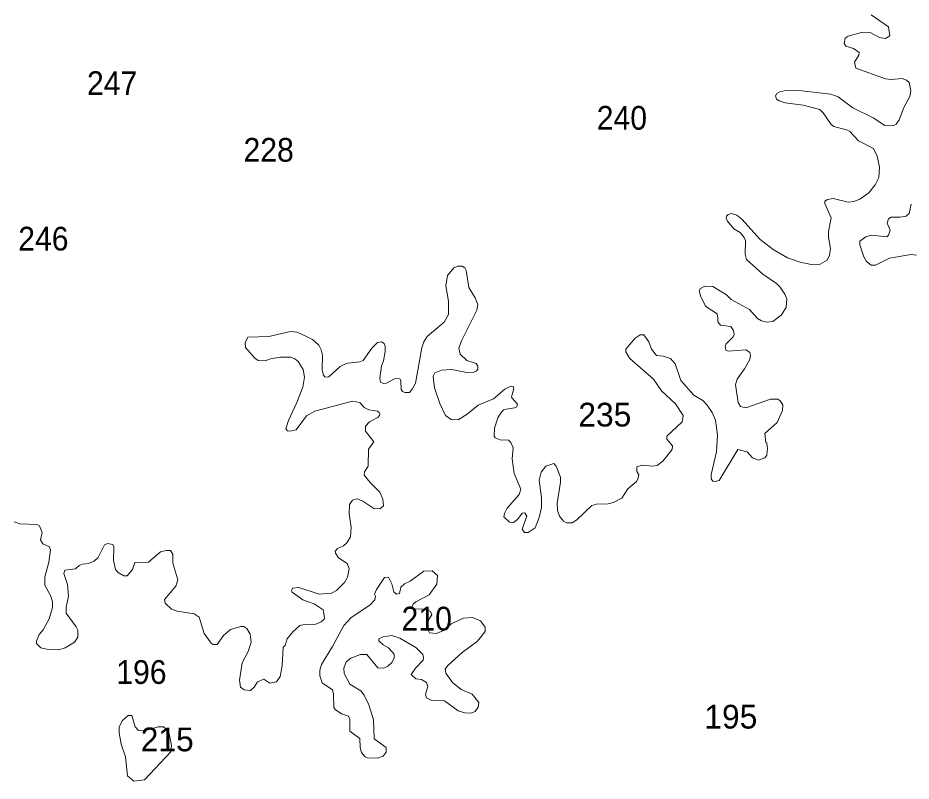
# Model space of a CAD drawing. Extents: x 499.9 to 555.3, y 9281.5 to 9336.8.
# Drawn here: x 512.88 to 518.91, y 9296.79 to 9301.94 of the extents above; entities that cross this region are included whole.
import ezdxf

# ---------------------------------------------------------------- set-up
doc = ezdxf.new("R2010")
doc.units = 0
doc.header["$LTSCALE"] = 0.064
doc.layers.add('2', color=7, linetype='Continuous', lineweight=13)
doc.layers.add('21', color=7, linetype='Continuous')

msp = doc.modelspace()

# ---------------------------------------------------------------- linework, layer by layer
at = {"layer": '2'}
for points in [[(518.0171, 9301.3763), (517.9997, 9301.389), (517.9924, 9301.4113), (518.0018, 9301.4276), (518.0215, 9301.4372), (518.0611, 9301.4471), (518.1697, 9301.4444), (518.3652, 9301.4217), (518.4148, 9301.4039), (518.4509, 9301.3768), (518.5139, 9301.33), (518.6501, 9301.2627), (518.7304, 9301.211), (518.7848, 9301.2084), (518.8051, 9301.2197), (518.8268, 9301.2491), (518.8581, 9301.3316), (518.8974, 9301.4074), (518.9037, 9301.4455), (518.8944, 9301.5005), (518.8752, 9301.5177), (518.8466, 9301.528), (518.772, 9301.5205), (518.7328, 9301.525), (518.5347, 9301.5977), (518.5241, 9301.6371), (518.5535, 9301.6843), (518.5563, 9301.7037), (518.5171, 9301.7296), (518.4674, 9301.7459), (518.454, 9301.7649), (518.4613, 9301.7992), (518.4831, 9301.814), (518.5785, 9301.8401), (518.6302, 9301.8384), (518.6939, 9301.8054), (518.7327, 9301.7978), (518.7634, 9301.8162), (518.753, 9301.8761), (518.6365, 9301.9578)], [(518.3677, 9301.2185), (518.314, 9301.2964), (518.291, 9301.318), (518.1781, 9301.3484), (518.0584, 9301.3628), (518.0171, 9301.3763)], [(517.9379, 9299.0333), (517.9333, 9299.0693), (517.9262, 9299.0748), (517.9195, 9299.136), (518.0032, 9299.2086), (518.0392, 9299.2898), (518.0409, 9299.3286), (518.0236, 9299.3556), (518.0083, 9299.3664), (517.9586, 9299.3669), (517.7929, 9299.3082), (517.7556, 9299.3174), (517.7413, 9299.3433), (517.7232, 9299.4632), (517.7327, 9299.5005), (517.7834, 9299.5707), (517.8192, 9299.6347), (517.8246, 9299.6642), (517.8197, 9299.6812), (517.7938, 9299.6997), (517.6721, 9299.6901), (517.6561, 9299.6972), (517.6525, 9299.7233), (517.6601, 9299.7398), (517.7062, 9299.7869), (517.7144, 9299.8032), (517.7088, 9299.8294), (517.6907, 9299.8568), (517.6215, 9299.8663), (517.6043, 9299.8888), (517.6039, 9299.9121), (517.5998, 9299.9414), (517.5221, 9299.9916), (517.4893, 9300.0569), (517.4783, 9300.0959), (517.4866, 9300.1134), (517.5161, 9300.1291), (517.5701, 9300.1259), (517.6625, 9300.0698), (517.6922, 9300.0391), (517.8162, 9299.9719), (517.87, 9299.9109), (517.8981, 9299.8939), (517.9369, 9299.8858), (517.9739, 9299.8904), (518.03, 9299.932), (518.0633, 9299.9845), (518.068, 9300.0423), (518.0554, 9300.0736), (518.024, 9300.1225), (517.9982, 9300.1467), (517.9067, 9300.2084), (517.7971, 9300.3082), (517.7883, 9300.3449), (517.7897, 9300.4366), (517.7813, 9300.4565), (517.7531, 9300.4888), (517.7122, 9300.5143), (517.6687, 9300.5661), (517.6598, 9300.5876), (517.6613, 9300.6008), (517.6738, 9300.6116), (517.6944, 9300.6175), (517.7319, 9300.6069), (517.7643, 9300.5796), (517.8885, 9300.4431), (517.9768, 9300.3764), (518.0738, 9300.3184), (518.1575, 9300.2896), (518.233, 9300.2742), (518.2927, 9300.2774), (518.3416, 9300.3045), (518.3564, 9300.3369), (518.3626, 9300.3823), (518.3501, 9300.4595), (518.3501, 9300.4969), (518.3673, 9300.5892), (518.3258, 9300.6849), (518.325, 9300.7004), (518.3428, 9300.7134), (518.3808, 9300.7182), (518.482, 9300.6945), (518.5202, 9300.6988), (518.5601, 9300.7151), (518.6206, 9300.758), (518.6635, 9300.8111), (518.688, 9300.8596), (518.6937, 9300.9306), (518.6765, 9301.0055), (518.6522, 9301.057), (518.5517, 9301.1087), (518.4927, 9301.1702), (518.4776, 9301.1792), (518.3846, 9301.2042), (518.3677, 9301.2185)], [(518.9419, 9300.3376), (518.9058, 9300.3405), (518.7598, 9300.317), (518.6659, 9300.2691), (518.6376, 9300.2703), (518.6066, 9300.2936), (518.5883, 9300.3249), (518.5597, 9300.4074), (518.56, 9300.4306), (518.6002, 9300.4611), (518.639, 9300.4712), (518.7432, 9300.4618), (518.754, 9300.4716), (518.765, 9300.5058), (518.7453, 9300.552), (518.753, 9300.5826), (518.7719, 9300.5922), (518.8338, 9300.5925), (518.8732, 9300.5999), (518.8943, 9300.6186), (518.9071, 9300.6815)], [(514.6544, 9299.6502), (514.5861, 9299.6379), (514.5501, 9299.6251), (514.5028, 9299.6269), (514.4813, 9299.6435), (514.4186, 9299.7153), (514.4157, 9299.746), (514.435, 9299.7836), (514.5748, 9299.7887), (514.7212, 9299.822), (514.7663, 9299.8177), (514.8288, 9299.789), (514.8695, 9299.7676), (514.9124, 9299.7306), (514.9295, 9299.6986), (514.9377, 9299.6629), (514.9365, 9299.5626), (514.9444, 9299.5288), (514.9537, 9299.5166), (514.9654, 9299.5148), (514.9801, 9299.5175), (515.0571, 9299.5864), (515.0874, 9299.6023), (515.1083, 9299.6097), (515.1892, 9299.6177), (515.2123, 9299.6263), (515.2704, 9299.7106), (515.3078, 9299.7474), (515.3353, 9299.7522), (515.353, 9299.7426), (515.3605, 9299.724), (515.361, 9299.687), (515.3483, 9299.6239), (515.3357, 9299.5923), (515.3246, 9299.5078), (515.3295, 9299.4819), (515.349, 9299.4719), (515.3698, 9299.4753), (515.4222, 9299.5043), (515.45, 9299.5067), (515.4609, 9299.5018), (515.4649, 9299.4878), (515.4689, 9299.4319), (515.4769, 9299.419), (515.4929, 9299.4109), (515.5233, 9299.4118), (515.5428, 9299.4329), (515.5646, 9299.4737), (515.6076, 9299.7132), (515.621, 9299.7527), (515.6443, 9299.79), (515.7583, 9299.8852), (515.7875, 9299.9376), (515.7875, 9300.0266), (515.7687, 9300.1302), (515.7812, 9300.2001), (515.8226, 9300.2522), (515.8497, 9300.2631), (515.8801, 9300.2637), (515.8969, 9300.2528), (515.9053, 9300.2342), (515.9243, 9300.1189), (515.9661, 9300.0506), (515.985, 9300.0044), (515.9778, 9299.9666), (515.8742, 9299.76), (515.8579, 9299.7113), (515.8651, 9299.6698), (515.9118, 9299.6281), (515.9736, 9299.6069), (515.9849, 9299.5883), (515.986, 9299.5692), (515.9771, 9299.5583), (515.9591, 9299.5483), (515.9119, 9299.5471), (515.8107, 9299.5672), (515.7399, 9299.5625), (515.6949, 9299.5438), (515.6843, 9299.522), (515.6936, 9299.444), (515.729, 9299.3376), (515.768, 9299.2553), (515.8061, 9299.2305), (515.8514, 9299.2268), (515.9139, 9299.2643), (515.9872, 9299.3258), (516.0899, 9299.3687), (516.1679, 9299.4345), (516.1976, 9299.4493), (516.2125, 9299.4541), (516.224, 9299.4515), (516.2279, 9299.4362), (516.2159, 9299.3983), (516.213, 9299.3798), (516.2154, 9299.3726)], [(516.1576, 9299.2941), (516.1378, 9299.271), (516.1209, 9299.2399), (516.0979, 9299.172), (516.0948, 9299.1169), (516.1028, 9299.1069), (516.1361, 9299.0923), (516.1911, 9299.0899), (516.2081, 9299.0748), (516.2235, 9299.0383), (516.2175, 9298.9641), (516.2297, 9298.8657), (516.2742, 9298.7589), (516.2629, 9298.7234), (516.1836, 9298.631), (516.165, 9298.5966), (516.1605, 9298.5723), (516.1977, 9298.5368), (516.2251, 9298.5349), (516.2518, 9298.5549), (516.2839, 9298.5974), (516.303, 9298.6008), (516.3156, 9298.5771), (516.2846, 9298.4907), (516.3, 9298.4685), (516.325, 9298.4684), (516.3727, 9298.4993), (516.3987, 9298.5679), (516.4143, 9298.6363), (516.4147, 9298.7004), (516.3981, 9298.8206), (516.4121, 9298.874), (516.4441, 9298.9151), (516.4968, 9298.9322), (516.5136, 9298.9157), (516.542, 9298.8416), (516.542, 9298.8067), (516.5207, 9298.666), (516.5232, 9298.615), (516.5358, 9298.5776), (516.5623, 9298.5447), (516.5835, 9298.5332), (516.6208, 9298.5331), (516.6531, 9298.5532), (516.753, 9298.6493), (516.7857, 9298.6588), (516.8628, 9298.6619), (516.9, 9298.6695), (516.9551, 9298.6983), (516.9963, 9298.7626), (517.0539, 9298.811), (517.0642, 9298.8264), (517.0704, 9298.8564), (517.0574, 9298.8781), (517.0565, 9298.9114), (517.0928, 9298.9212), (517.1659, 9298.915), (517.1953, 9298.92), (517.2316, 9298.9489), (517.2959, 9299.0275), (517.2974, 9299.0524), (517.259, 9299.0975), (517.2584, 9299.1162), (517.3636, 9299.2128), (517.3693, 9299.2555), (517.3176, 9299.3345), (517.2237, 9299.4237), (517.1685, 9299.5012), (517.0105, 9299.6417), (516.9819, 9299.6846), (516.9823, 9299.7037), (517.0466, 9299.7774), (517.08, 9299.7995), (517.1052, 9299.7995), (517.1371, 9299.7536), (517.1556, 9299.7025), (517.1888, 9299.6606), (517.2359, 9299.6565), (517.2846, 9299.6407), (517.3153, 9299.6055), (517.3541, 9299.493), (517.4407, 9299.3929), (517.5028, 9299.3577), (517.5319, 9299.3271), (517.5646, 9299.2762), (517.5877, 9299.2252), (517.6019, 9299.1268), (517.594, 9299.0104), (517.5575, 9298.8576), (517.5577, 9298.8298), (517.5705, 9298.8149), (517.5842, 9298.8117), (517.6117, 9298.8186), (517.7381, 9299.0276), (517.8011, 9299.0126)], [(514.8164, 9299.5148), (514.8069, 9299.5671), (514.7743, 9299.6194), (514.7507, 9299.6392), (514.7244, 9299.6485), (514.6544, 9299.6502)], [(514.1066, 9297.8961), (514.1392, 9297.7875), (514.1867, 9297.7209), (514.2012, 9297.7139), (514.2273, 9297.713), (514.2699, 9297.7727), (514.317, 9297.8141), (514.3877, 9297.8342), (514.4081, 9297.8338), (514.4272, 9297.8207), (514.4504, 9297.7817), (514.457, 9297.7282), (514.4354, 9297.6656), (514.3969, 9297.5882), (514.3775, 9297.4729), (514.3838, 9297.4243), (514.4095, 9297.4064), (514.4512, 9297.4036), (514.4765, 9297.4259), (514.4987, 9297.4615), (514.5417, 9297.4789), (514.5818, 9297.4512), (514.6285, 9297.4604), (514.6514, 9297.4967), (514.6655, 9297.5692), (514.6733, 9297.6938), (514.6862, 9297.7061), (514.6996, 9297.7517), (514.7377, 9297.7982), (514.7844, 9297.8401), (514.8154, 9297.8487), (514.8916, 9297.8508), (514.9293, 9297.8656), (514.9482, 9297.8832), (514.9517, 9297.8951), (514.9428, 9297.9466), (514.8821, 9297.9861), (514.8041, 9298.0142), (514.7335, 9298.0645), (514.7296, 9298.0736), (514.7352, 9298.0921), (514.7776, 9298.0966), (514.9162, 9298.0523), (514.999, 9298.0584), (515.0316, 9298.0762), (515.0851, 9298.1318), (515.1065, 9298.1677), (515.1172, 9298.2257), (515.103, 9298.2588), (515.0461, 9298.2976), (515.0262, 9298.3278), (515.0239, 9298.3413), (515.0381, 9298.3592), (515.0802, 9298.3783), (515.1022, 9298.3985), (515.1267, 9298.4384), (515.1318, 9298.5012), (515.1175, 9298.5942), (515.1206, 9298.6567), (515.1389, 9298.6859), (515.1688, 9298.6937), (515.2089, 9298.6789), (515.2831, 9298.6303), (515.3241, 9298.6273), (515.348, 9298.6477), (515.345, 9298.6921), (515.3253, 9298.7402), (515.2587, 9298.8041), (515.2196, 9298.8536), (515.2213, 9298.8767), (515.2464, 9298.9157), (515.2467, 9299.0294), (515.2839, 9299.0783), (515.2278, 9299.1518), (515.2275, 9299.1847), (515.255, 9299.2148), (515.3115, 9299.243), (515.323, 9299.2558), (515.3253, 9299.2682), (515.319, 9299.2774), (515.3094, 9299.2857), (515.2504, 9299.2952), (515.2178, 9299.3105), (515.1884, 9299.3432), (515.1392, 9299.3539), (514.8862, 9299.2853), (514.8307, 9299.2532), (514.7598, 9299.1608), (514.7182, 9299.1506), (514.7017, 9299.1527), (514.69, 9299.1658), (514.7094, 9299.2227), (514.7649, 9299.343), (514.8041, 9299.4473), (514.8164, 9299.5148)], [(516.2154, 9299.3726), (516.2515, 9299.3327), (516.2483, 9299.3146), (516.2315, 9299.3075), (516.1638, 9299.2967), (516.1576, 9299.2941)], [(517.8011, 9299.0126), (517.8371, 9298.9714), (517.8783, 9298.9553), (517.9203, 9298.971), (517.9334, 9298.9895), (517.9379, 9299.0333)], [(512.8592, 9298.5394), (512.8973, 9298.5251), (513.0132, 9298.5212), (513.0288, 9298.5121), (513.0463, 9298.467), (513.0361, 9298.4191), (513.051, 9298.391), (513.0975, 9298.3703), (513.104, 9298.3499), (513.0915, 9298.2672), (513.0665, 9298.1668), (513.0661, 9298.1125), (513.1048, 9298.0378), (513.1168, 9298.0013), (513.1167, 9297.9625), (513.0954, 9297.8852), (513.0543, 9297.812), (513.0264, 9297.78), (513.0088, 9297.7358), (513.0098, 9297.7186), (513.0394, 9297.6905), (513.0869, 9297.6782), (513.1598, 9297.6767), (513.2022, 9297.6908), (513.2651, 9297.7282), (513.2885, 9297.7627), (513.2872, 9297.8096), (513.2768, 9297.8328), (513.21, 9297.9242), (513.2094, 9297.964), (513.225, 9298.0395), (513.2185, 9298.1167), (513.1938, 9298.1916), (513.2001, 9298.2142), (513.2728, 9298.2224), (513.2964, 9298.2444), (513.3183, 9298.2549), (513.3589, 9298.2594), (513.397, 9298.2753), (513.4261, 9298.2997), (513.4605, 9298.3706), (513.4679, 9298.3857), (513.4886, 9298.3926), (513.5242, 9298.3875), (513.5306, 9298.3706), (513.5292, 9298.2783), (513.5409, 9298.219), (513.5596, 9298.1988), (513.5991, 9298.1765), (513.6198, 9298.1768), (513.6563, 9298.2194), (513.6729, 9298.265), (513.7634, 9298.2669), (513.8454, 9298.3366), (513.8834, 9298.3465), (513.9118, 9298.3466), (513.9281, 9298.3226), (513.9281, 9298.2603), (513.9633, 9298.1477), (513.949, 9298.1068), (513.8721, 9298.0161)], [(515.8061, 9297.8528), (515.764, 9297.8106), (515.7073, 9297.7876), (515.6602, 9297.7905), (515.6443, 9297.823), (515.653, 9297.8783), (515.6755, 9297.9124), (515.6667, 9297.9352), (515.634, 9297.9503), (515.5508, 9297.9534), (515.5403, 9297.9638), (515.5497, 9297.9841), (515.567, 9298.0001), (515.6558, 9298.0481), (515.7078, 9298.1192), (515.7134, 9298.179), (515.676, 9298.2095), (515.6213, 9298.2067), (515.5282, 9298.1399), (515.4903, 9298.1228), (515.465, 9298.0999), (515.4559, 9298.0574), (515.4368, 9298.0529), (515.4186, 9298.0684), (515.4056, 9298.1222), (515.3832, 9298.166), (515.355, 9298.165), (515.3009, 9298.0844), (515.2879, 9298.0512), (515.2942, 9298.038), (515.2906, 9298.0132), (515.257, 9297.9783), (515.1301, 9297.8942), (515.0814, 9297.8412), (515.0061, 9297.6986), (514.9311, 9297.5773), (514.9188, 9297.5398), (514.9189, 9297.5009), (514.9352, 9297.4535), (515.0046, 9297.4069), (515.0126, 9297.3789), (515.0142, 9297.2881), (515.0222, 9297.2744), (515.065, 9297.2455), (515.1134, 9297.2296), (515.1222, 9297.2078), (515.1227, 9297.1283), (515.1889, 9297.0795), (515.1909, 9297.0178), (515.1995, 9296.9857), (515.2248, 9296.9554), (515.2387, 9296.9492), (515.3085, 9296.9462), (515.3478, 9296.9605), (515.3664, 9296.9875), (515.3678, 9297.0187), (515.2862, 9297.0774), (515.2809, 9297.2054), (515.2503, 9297.3058), (515.2178, 9297.3711), (515.1955, 9297.4009), (515.1218, 9297.4458), (515.0845, 9297.5168), (515.0811, 9297.5525), (515.0971, 9297.5951), (515.1295, 9297.6196), (515.194, 9297.645), (515.2374, 9297.6458), (515.311, 9297.5558), (515.3509, 9297.5537), (515.3775, 9297.5658), (515.4053, 9297.5921), (515.4214, 9297.6212), (515.421, 9297.6483), (515.3821, 9297.6906), (515.3456, 9297.7114), (515.3185, 9297.7374), (515.3171, 9297.7507), (515.3459, 9297.7643), (515.405, 9297.7743), (515.4586, 9297.7545), (515.5672, 9297.693), (515.6135, 9297.6446), (515.6189, 9297.625), (515.6156, 9297.6079), (515.5651, 9297.5543), (515.5346, 9297.5106), (515.5659, 9297.4821), (515.6062, 9297.4775), (515.6397, 9297.4578), (515.6489, 9297.4297), (515.632, 9297.3781), (515.6389, 9297.353), (515.6755, 9297.3364), (515.7605, 9297.3327)], [(513.8721, 9298.0161), (513.8779, 9297.9907), (513.9192, 9297.9499), (513.9573, 9297.9378), (514.0718, 9297.92), (514.1066, 9297.8961)], [(515.988, 9297.2898), (515.9911, 9297.3215), (515.9459, 9297.3777), (515.8721, 9297.4103), (515.8144, 9297.4574), (515.7688, 9297.5194), (515.7654, 9297.5467), (515.782, 9297.5707), (515.8784, 9297.6597), (515.9838, 9297.7361), (516.0354, 9297.8003), (516.0342, 9297.8305), (516.0019, 9297.8714), (515.9484, 9297.8947), (515.8889, 9297.8911), (515.8061, 9297.8528)], [(515.7605, 9297.3327), (515.8529, 9297.2655), (515.8979, 9297.2521), (515.9372, 9297.2504), (515.9662, 9297.2617), (515.988, 9297.2898)]]:
    msp.add_lwpolyline(points, dxfattribs=at)
msp.add_lwpolyline([(513.7376, 9296.8015), (513.9156, 9296.9902), (513.9202, 9297.0315), (513.9036, 9297.111), (513.8818, 9297.1454), (513.8648, 9297.1578), (513.8301, 9297.1577), (513.7536, 9297.1356), (513.6965, 9297.1327), (513.674, 9297.1571), (513.6515, 9297.2333), (513.6263, 9297.234), (513.5862, 9297.1985), (513.5676, 9297.1546), (513.5658, 9297.1182), (513.5797, 9297.0417), (513.6086, 9296.9558), (513.6229, 9296.8282), (513.6652, 9296.7919)], close=True, dxfattribs=at)

# ---------------------------------------------------------------- texts
at = {"layer": '21', "width": 0.95}
for s, p in [('247', (513.3498, 9301.4166)), ('240', (516.7868, 9301.1828)), ('228', (514.4051, 9300.9672)), ('246', (512.886, 9300.3684)), ('210', (515.4708, 9297.8072)), ('196', (513.547, 9297.4473))]:
    msp.add_text(s, height=0.16, dxfattribs=at).set_placement(p)
at = {"layer": '21'}
for s, p in [('235', (516.6628, 9299.1822)), ('195', (517.5126, 9297.1463)), ('215', (513.7122, 9296.9929))]:
    msp.add_text(s, height=0.16, dxfattribs=at).set_placement(p)

doc.saveas('drawing.dxf')
